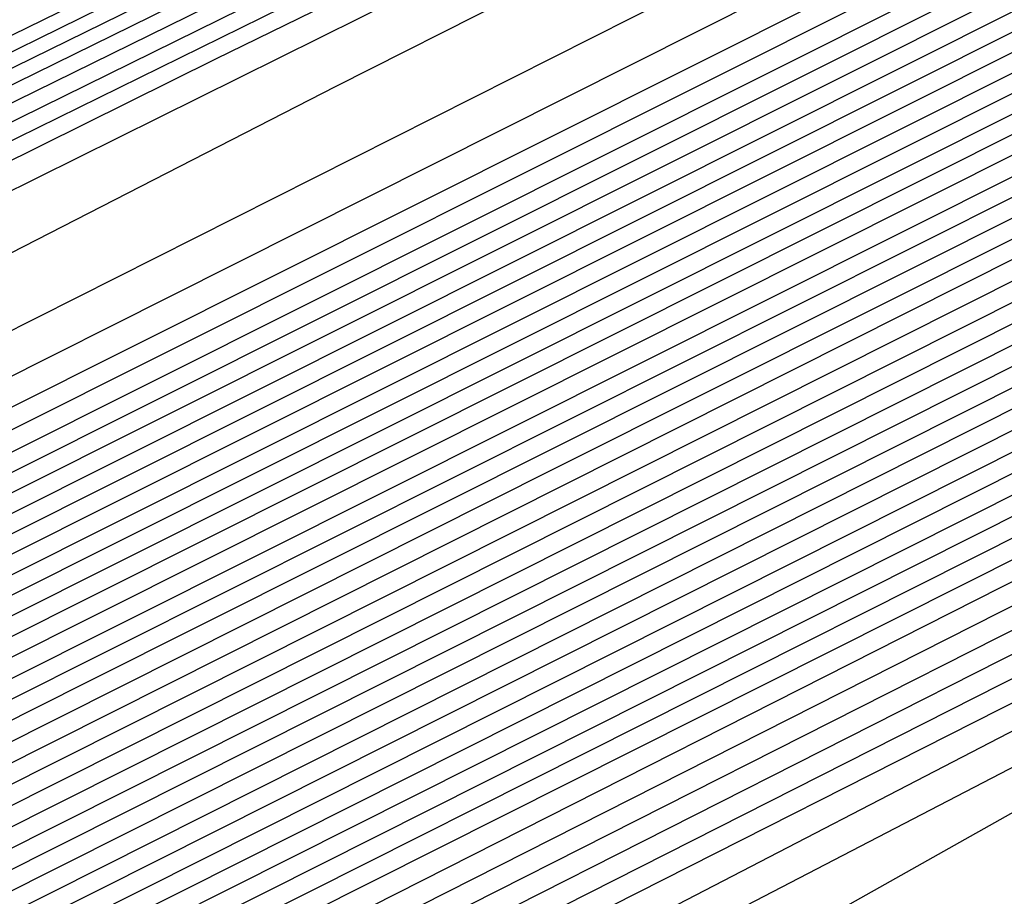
# Model space of a CAD drawing. Extents: x 3249832 to 3255657, y 13789405 to 13793316.
# Tile 265 of 656: x 3254696.55 to 3254697.565, y 13790577.279 to 13790578.183. Entities that reach past the tile are written whole.
import ezdxf

# ---------------------------------------------------------------- set-up
doc = ezdxf.new("R2010")
doc.units = 0
doc.header["$LTSCALE"] = 100
doc.header["$MEASUREMENT"] = 0
for name, color, linetype in [('GRATIO_CON', 10, 'CONTINUOUS'), ('GRATIO_ICON', 7, 'CONTINUOUS'), ('TARGETS_EAST', 7, 'CONTINUOUS')]:
    doc.layers.add(name, color=color, linetype=linetype)

# ---------------------------------------------------------------- blocks, each defined once
blk = doc.blocks.new('Gratio_032316_contours')
at = {"layer": 'GRATIO_CON', "color": 5, "linetype": 'Continuous', "flags": 128}
for points in [[(3254650.9146, 13790555.5543), (3254658.9599, 13790559.6325), (3254673.1739, 13790566.6765), (3254689.8966, 13790574.9051), (3254704.1107, 13790581.8824), (3254712.0533, 13790585.783), (3254714.9794, 13790587.2235), (3254715.3982, 13790587.4313), (3254715.8776, 13790587.6614), (3254719.2191, 13790589.2805), (3254728.2829, 13790593.683), (3254744.4993, 13790601.563), (3254763.5796, 13790610.8126), (3254779.8051, 13790618.6235)], [(3254649.0895, 13790554.2614), (3254654.3182, 13790556.9458), (3254657.5919, 13790558.6919), (3254661.1283, 13790560.5677), (3254667.9599, 13790564.0302), (3254679.9106, 13790569.9526), (3254693.9704, 13790576.8709), (3254705.921, 13790582.737), (3254712.5988, 13790586.0165), (3254715.0585, 13790587.2285), (3254715.4093, 13790587.4057), (3254715.4091, 13790587.4086), (3254715.4097, 13790587.4091), (3254715.4114, 13790587.4072), (3254715.8544, 13790587.617), (3254718.939, 13790589.1106), (3254727.3053, 13790593.1741), (3254742.2739, 13790600.4477), (3254759.8859, 13790608.9855), (3254774.8628, 13790616.1954)], [(3254652.9316, 13790556.1611), (3254659.0279, 13790559.2737), (3254662.7531, 13790561.2358), (3254666.2352, 13790563.0744), (3254672.4599, 13790566.2291), (3254683.2789, 13790571.5906), (3254696.0073, 13790577.8537), (3254706.8262, 13790583.1644), (3254712.8717, 13790586.1333), (3254715.0984, 13790587.2306), (3254715.416, 13790587.3911), (3254715.416, 13790587.3939), (3254715.4167, 13790587.3946), (3254715.4184, 13790587.393), (3254715.843, 13790587.5942), (3254718.799, 13790589.0255), (3254726.8166, 13790592.9197), (3254741.1612, 13790599.8901), (3254758.039, 13790608.072), (3254772.3917, 13790614.9813)], [(3254648.5889, 13790553.912), (3254656.7738, 13790558.0608), (3254663.7375, 13790561.6017), (3254667.9142, 13790563.7796), (3254671.342, 13790565.581), (3254676.9599, 13790568.4279), (3254686.6472, 13790573.2286), (3254698.0442, 13790578.8366), (3254707.7315, 13790583.5918), (3254713.1445, 13790586.2502), (3254715.1383, 13790587.2327), (3254715.4228, 13790587.3765), (3254715.4229, 13790587.3793), (3254715.4236, 13790587.3802), (3254715.4253, 13790587.3788), (3254715.8315, 13790587.5713), (3254718.659, 13790588.9404), (3254726.3278, 13790592.6653), (3254740.0485, 13790599.3324), (3254756.1922, 13790607.1585), (3254769.9205, 13790613.7673), (3254777.6832, 13790617.4194)], [(3254651.4104, 13790555.3035), (3254660.616, 13790559.9605), (3254668.4472, 13790563.9297), (3254673.0754, 13790566.3235), (3254676.4489, 13790568.0877), (3254681.4599, 13790570.6267), (3254690.0155, 13790574.8666), (3254700.0811, 13790579.8195), (3254708.6367, 13790584.0191), (3254713.4173, 13790586.367), (3254715.1783, 13790587.2348), (3254715.4296, 13790587.362), (3254715.4297, 13790587.3647), (3254715.4306, 13790587.3657), (3254715.4323, 13790587.3646), (3254715.8201, 13790587.5485), (3254718.5189, 13790588.8554), (3254725.8391, 13790592.4108), (3254738.9357, 13790598.7748), (3254754.3453, 13790606.2449), (3254767.4494, 13790612.5532), (3254774.8722, 13790616.0455)], [(3254647.5106, 13790553.2224), (3254657.0534, 13790558.0863), (3254668.3003, 13790563.7598), (3254677.8665, 13790568.5857), (3254683.3978, 13790571.4112), (3254686.6626, 13790573.101), (3254690.46, 13790575.0244), (3254696.7522, 13790578.1426), (3254704.1549, 13790581.7852), (3254710.4471, 13790584.8739), (3254713.963, 13790586.6006), (3254715.2582, 13790587.2389), (3254715.4431, 13790587.3328), (3254715.4435, 13790587.3354), (3254715.4445, 13790587.3367), (3254715.4462, 13790587.3361), (3254715.7971, 13790587.5028), (3254718.2389, 13790588.6852), (3254724.8615, 13790591.9019), (3254736.7103, 13790597.6595), (3254750.6516, 13790604.4179), (3254762.5071, 13790610.1251), (3254769.2501, 13790613.2977), (3254772.4608, 13790614.7267)], [(3254691.7695, 13790575.6077), (3254694.96, 13790577.2233), (3254700.1205, 13790579.7806), (3254706.1918, 13790582.7681), (3254711.3523, 13790585.3012), (3254714.2359, 13790586.7174), (3254715.2981, 13790587.241), (3254715.4499, 13790587.3183), (3254715.4504, 13790587.3208), (3254715.4515, 13790587.3223), (3254715.4532, 13790587.3219), (3254715.7857, 13790587.4799), (3254718.0989, 13790588.6002), (3254724.3728, 13790591.6475), (3254735.5976, 13790597.1019), (3254748.8048, 13790603.5044), (3254760.036, 13790608.911), (3254766.439, 13790611.9238), (3254769.587, 13790613.3281), (3254772.1591, 13790614.4553)], [(3254687.2858, 13790573.2417), (3254693.7202, 13790576.4989), (3254696.8763, 13790578.1144), (3254699.46, 13790579.4221), (3254703.4888, 13790581.4187), (3254708.2287, 13790583.751), (3254712.2575, 13790585.7286), (3254714.5087, 13790586.8342), (3254715.338, 13790587.2431), (3254715.4567, 13790587.3037), (3254715.4573, 13790587.3062), (3254715.4584, 13790587.3078), (3254715.4602, 13790587.3077), (3254715.7742, 13790587.4571), (3254717.9589, 13790588.5151), (3254723.884, 13790591.393), (3254734.4849, 13790596.5443), (3254746.9579, 13790602.5908), (3254757.5648, 13790607.6969), (3254763.628, 13790610.5499), (3254766.7132, 13790611.9296), (3254769.4468, 13790613.139), (3254773.8018, 13790615.1582)], [(3254691.9954, 13790575.5697), (3254698.8813, 13790579.0427), (3254701.9832, 13790580.621), (3254703.96, 13790581.621), (3254706.8571, 13790583.0567), (3254710.2655, 13790584.7338), (3254713.1627, 13790586.1559), (3254714.7816, 13790586.951), (3254715.378, 13790587.2452), (3254715.4634, 13790587.2891), (3254715.4641, 13790587.2915), (3254715.4654, 13790587.2933), (3254715.4671, 13790587.2935), (3254715.7628, 13790587.4342), (3254717.8189, 13790588.43), (3254723.3953, 13790591.1386), (3254733.3722, 13790595.9866), (3254745.1111, 13790601.6773), (3254755.0937, 13790606.4829), (3254760.817, 13790609.176), (3254763.8393, 13790610.531), (3254766.7345, 13790611.8227), (3254771.4153, 13790614)], [(3254687.5111, 13790573.2582), (3254701.4147, 13790580.2257), (3254709.2037, 13790584.1304), (3254712.1969, 13790585.6344), (3254712.96, 13790586.0188), (3254713.5937, 13790586.3332), (3254714.3394, 13790586.7008), (3254714.9737, 13790587.0132), (3254715.3288, 13790587.1891), (3254715.4606, 13790587.2552), (3254715.4811, 13790587.2651), (3254715.7399, 13790587.3885), (3254717.5388, 13790588.2599), (3254722.4177, 13790590.6297), (3254731.1468, 13790594.8713), (3254741.4174, 13790599.8502), (3254750.1514, 13790604.0547), (3254755.1949, 13790606.4282), (3254758.0917, 13790607.7338), (3254761.31, 13790609.19), (3254766.6422, 13790611.6836), (3254773.1773, 13790614.7751)], [(3254650.9017, 13790554.6653), (3254658.8371, 13790558.7771), (3254673.0892, 13790565.9887), (3254689.8746, 13790574.4203), (3254704.1484, 13790581.5711), (3254712.1263, 13790585.5666), (3254715.0665, 13790587.04), (3254715.4881, 13790587.251), (3254715.7284, 13790587.3657), (3254717.3988, 13790588.1749), (3254721.929, 13790590.3752), (3254730.0341, 13790594.3137), (3254739.5705, 13790598.9367), (3254747.6802, 13790602.8407), (3254752.3838, 13790605.0543), (3254755.2179, 13790606.3353), (3254758.5977, 13790607.8737), (3254764.2556, 13790610.5253), (3254771.1907, 13790613.8082)], [(3254652.1037, 13790555.2502), (3254659.8925, 13790559.2859), (3254673.8812, 13790566.3638), (3254690.3563, 13790574.639), (3254704.3657, 13790581.6567), (3254712.195, 13790585.5772), (3254715.0794, 13790587.0229), (3254715.4916, 13790587.2315), (3254715.4923, 13790587.2341), (3254715.4936, 13790587.2363), (3254715.4952, 13790587.2371), (3254715.717, 13790587.343), (3254717.2588, 13790588.0898), (3254721.4402, 13790590.1208), (3254728.9214, 13790593.7561), (3254737.7237, 13790598.0232), (3254745.2091, 13790601.6266), (3254749.5728, 13790603.6804), (3254752.344, 13790604.9367), (3254755.8855, 13790606.5574), (3254761.8691, 13790609.3671), (3254769.2041, 13790612.8413), (3254776.1088, 13790616.118)], [(3254650.5295, 13790554.2765), (3254653.3056, 13790555.8352), (3254660.9478, 13790559.7949), (3254674.6731, 13790566.7396), (3254690.838, 13790574.8591), (3254704.5835, 13790581.7451), (3254712.2651, 13790585.5926), (3254715.0949, 13790587.012), (3254715.4992, 13790587.2173), (3254715.4997, 13790587.2202), (3254715.5008, 13790587.2224), (3254715.5022, 13790587.2231), (3254715.7056, 13790587.3202), (3254717.1188, 13790588.0047), (3254720.9515, 13790589.8664), (3254727.8087, 13790593.1984), (3254735.8769, 13790597.1097), (3254742.7379, 13790600.4126), (3254746.7617, 13790602.3065), (3254749.4702, 13790603.5381), (3254753.1732, 13790605.2411), (3254759.4825, 13790608.2089), (3254767.2174, 13790611.8744), (3254774.4989, 13790615.3301)], [(3254653.0399, 13790555.5064), (3254655.7096, 13790557.0052), (3254663.0585, 13790560.8129), (3254676.257, 13790567.4911), (3254691.8012, 13790575.2992), (3254705.0188, 13790581.9215), (3254712.405, 13790585.6223), (3254715.1255, 13790586.9884), (3254715.5137, 13790587.187), (3254715.5139, 13790587.1907), (3254715.5149, 13790587.1935), (3254715.5162, 13790587.1948), (3254715.6827, 13790587.2745), (3254716.8387, 13790587.8346), (3254719.9739, 13790589.3575), (3254725.5832, 13790592.0832), (3254732.1832, 13790595.2826), (3254737.7956, 13790597.9844), (3254741.1396, 13790599.5586), (3254743.7225, 13790600.741), (3254747.7487, 13790602.6085), (3254754.7095, 13790605.8925), (3254763.2441, 13790609.9406), (3254771.2789, 13790613.7544)], [(3254692.2829, 13790575.5193), (3254705.2366, 13790582.0098), (3254712.4751, 13790585.6374), (3254715.1409, 13790586.9771), (3254715.5211, 13790587.1724), (3254715.5211, 13790587.1764), (3254715.522, 13790587.1793), (3254715.5233, 13790587.1807), (3254715.6712, 13790587.2517), (3254716.6987, 13790587.7496), (3254719.4852, 13790589.103), (3254724.4705, 13790591.5255), (3254730.3363, 13790594.3691), (3254735.3245, 13790596.7704), (3254738.3286, 13790598.1847), (3254740.8487, 13790599.3424), (3254745.0364, 13790601.2922), (3254752.3229, 13790604.7343), (3254761.2575, 13790608.9736), (3254769.6689, 13790612.9665), (3254775.8378, 13790615.8811)], [(3254677.8408, 13790568.2426), (3254692.7645, 13790575.7394), (3254705.4543, 13790582.0981), (3254712.5451, 13790585.6526), (3254715.1564, 13790586.9658), (3254715.5285, 13790587.1578), (3254715.5284, 13790587.1621), (3254715.5291, 13790587.1652), (3254715.5303, 13790587.1667), (3254715.6598, 13790587.2289), (3254716.5587, 13790587.6645), (3254718.9964, 13790588.8486), (3254723.3578, 13790590.9679), (3254728.4895, 13790593.4556), (3254732.8533, 13790595.5563), (3254735.5176, 13790596.8108), (3254737.9749, 13790597.9438), (3254742.3242, 13790599.9759), (3254749.9364, 13790603.5761), (3254759.2708, 13790608.0067), (3254768.0589, 13790612.1786), (3254774.5039, 13790615.224)], [(3254678.6327, 13790568.6184), (3254693.2462, 13790575.9595), (3254705.672, 13790582.1864), (3254712.6152, 13790585.6677), (3254715.1718, 13790586.9544), (3254715.5359, 13790587.1432), (3254715.5356, 13790587.1479), (3254715.5363, 13790587.151), (3254715.5373, 13790587.1526), (3254715.6484, 13790587.2061), (3254716.4187, 13790587.5794), (3254718.5077, 13790588.5941), (3254722.2451, 13790590.4102), (3254726.6426, 13790592.542), (3254730.3822, 13790594.3422), (3254732.7065, 13790595.4369), (3254735.101, 13790596.5452), (3254739.6119, 13790598.6596), (3254747.5498, 13790602.4179), (3254757.2842, 13790607.0398), (3254766.4489, 13790611.3907), (3254773.17, 13790614.5669)], [(3254680.2165, 13790569.3699), (3254694.2095, 13790576.3997), (3254706.1075, 13790582.363), (3254712.7553, 13790585.698), (3254715.2027, 13790586.9318), (3254715.5507, 13790587.114), (3254715.5501, 13790587.1193), (3254715.5505, 13790587.1228), (3254715.5514, 13790587.1245), (3254715.6255, 13790587.1605), (3254716.1386, 13790587.4093), (3254717.5302, 13790588.0852), (3254720.0197, 13790589.295), (3254722.9489, 13790590.715), (3254725.4399, 13790591.9141), (3254727.0844, 13790592.6891), (3254729.3534, 13790593.7481), (3254734.1874, 13790596.027), (3254742.7767, 13790600.1014), (3254753.3109, 13790605.106), (3254763.2289, 13790609.8149), (3254770.5022, 13790613.2526), (3254775.2309, 13790615.445)], [(3254681.0084, 13790569.7457), (3254694.6911, 13790576.6198), (3254706.3252, 13790582.4514), (3254712.8253, 13790585.7131), (3254715.2181, 13790586.9205), (3254715.5581, 13790587.0994), (3254715.5573, 13790587.105), (3254715.5577, 13790587.1086), (3254715.5585, 13790587.1105), (3254715.614, 13790587.1377), (3254715.9986, 13790587.3243), (3254717.0414, 13790587.8308), (3254718.907, 13790588.7373), (3254721.1021, 13790589.8014), (3254722.9687, 13790590.7), (3254724.2734, 13790591.3152), (3254726.4795, 13790592.3495), (3254731.4751, 13790594.7106), (3254740.3902, 13790598.9432), (3254751.3242, 13790604.1391), (3254761.6189, 13790609.027), (3254769.1683, 13790612.5955), (3254774.0756, 13790614.8726)], [(3254681.8003, 13790570.1215), (3254695.1728, 13790576.8399), (3254706.5429, 13790582.5397), (3254712.8954, 13790585.7283), (3254715.2336, 13790586.9092), (3254715.5655, 13790587.0848), (3254715.5646, 13790587.0908), (3254715.5648, 13790587.0945), (3254715.5655, 13790587.0964), (3254715.6026, 13790587.1149), (3254715.8586, 13790587.2392), (3254716.5526, 13790587.5763), (3254717.7943, 13790588.1797), (3254719.2552, 13790588.8879), (3254720.4976, 13790589.486), (3254721.4623, 13790589.9413), (3254723.6057, 13790590.9509), (3254728.7628, 13790593.3943), (3254738.0036, 13790597.785), (3254749.3376, 13790603.1722), (3254760.0089, 13790608.2391), (3254767.8344, 13790611.9384), (3254772.9202, 13790614.3002)], [(3254682.5923, 13790570.4972), (3254695.6546, 13790577.0593), (3254706.7614, 13790582.6258), (3254712.967, 13790585.7384), (3254715.2513, 13790586.8898), (3254715.5753, 13790587.0598), (3254715.5732, 13790587.0655), (3254715.5718, 13790587.0702), (3254715.5712, 13790587.0742), (3254715.5713, 13790587.0777), (3254715.5719, 13790587.0805), (3254715.5725, 13790587.0824), (3254715.5912, 13790587.0921), (3254715.7186, 13790587.1542), (3254716.0639, 13790587.3219), (3254716.6816, 13790587.6221), (3254717.4084, 13790587.9744), (3254718.0264, 13790588.2719), (3254718.6513, 13790588.5674), (3254720.7319, 13790589.5523), (3254726.0506, 13790592.078), (3254735.6171, 13790596.6268), (3254747.3509, 13790602.2053)], [(3254684.1761, 13790571.2487), (3254696.618, 13790577.4994), (3254707.1969, 13790582.802), (3254713.1074, 13790585.7679), (3254715.2826, 13790586.8659), (3254715.5906, 13790587.0293), (3254715.5881, 13790587.0358), (3254715.5865, 13790587.0411), (3254715.5857, 13790587.0455), (3254715.5857, 13790587.0491), (3254715.5862, 13790587.0517), (3254715.5868, 13790587.0533), (3254715.8668, 13790587.1867), (3254717.823, 13790588.1171), (3254723.1317, 13790590.6428), (3254732.719, 13790595.2041), (3254744.5101, 13790600.8106), (3254755.6802, 13790606.114), (3254763.9812, 13790610.0377), (3254769.4727, 13790612.5918), (3254772.7913, 13790614.058)], [(3254684.968, 13790571.6245), (3254697.0997, 13790577.7194), (3254707.4147, 13790582.8902), (3254713.1775, 13790585.7827), (3254715.2982, 13790586.854), (3254715.5983, 13790587.014), (3254715.5956, 13790587.0209), (3254715.5938, 13790587.0266), (3254715.5929, 13790587.0311), (3254715.5928, 13790587.0347), (3254715.5933, 13790587.0371), (3254715.5941, 13790587.0382), (3254715.8655, 13790587.1668), (3254717.7598, 13790588.067), (3254722.9002, 13790590.5119), (3254732.1888, 13790594.9308), (3254743.6448, 13790600.3775), (3254754.5666, 13790605.5623), (3254762.7944, 13790609.4506), (3254768.3357, 13790612.0281), (3254771.74, 13790613.536)], [(3254685.7599, 13790572.0002), (3254697.5813, 13790577.9395), (3254707.6325, 13790582.9783), (3254713.2477, 13790585.7974), (3254715.3139, 13790586.8421), (3254715.6059, 13790586.9987), (3254715.6031, 13790587.0061), (3254715.6012, 13790587.0121), (3254715.6002, 13790587.0168), (3254715.6, 13790587.0202), (3254715.6005, 13790587.0224), (3254715.6014, 13790587.0231), (3254715.8641, 13790587.1469), (3254717.6967, 13790588.0169), (3254722.6687, 13790590.3811), (3254731.6586, 13790594.6574), (3254742.7795, 13790599.9444), (3254753.4529, 13790605.0106), (3254761.6075, 13790608.8634), (3254767.1987, 13790611.4645), (3254770.6888, 13790613.014), (3254772.5688, 13790613.737)], [(3254686.5518, 13790572.376), (3254698.063, 13790578.1595), (3254707.8503, 13790583.0665), (3254713.3179, 13790585.8122), (3254715.3295, 13790586.8301), (3254715.6136, 13790586.9834), (3254715.6106, 13790586.9912), (3254715.6085, 13790586.9975), (3254715.6074, 13790587.0024), (3254715.6072, 13790587.0058), (3254715.6076, 13790587.0078), (3254715.6086, 13790587.008), (3254715.8627, 13790587.127), (3254717.6335, 13790587.9669), (3254722.4373, 13790590.2503), (3254731.1285, 13790594.3841), (3254741.9141, 13790599.5112), (3254752.3392, 13790604.4589), (3254760.4207, 13790608.2763), (3254766.0618, 13790610.9008), (3254769.6376, 13790612.4919), (3254771.5699, 13790613.2422)], [(3254688.1357, 13790573.1275), (3254699.0263, 13790578.5996), (3254708.2858, 13790583.2427), (3254713.4583, 13790585.8417), (3254715.3608, 13790586.8063), (3254715.6289, 13790586.9528), (3254715.6255, 13790586.9616), (3254715.6232, 13790586.9685), (3254715.6219, 13790586.9736), (3254715.6215, 13790586.977), (3254715.6219, 13790586.9785), (3254715.6231, 13790586.9779), (3254715.86, 13790587.0872), (3254717.5072, 13790587.8667), (3254721.9744, 13790589.9887), (3254730.0682, 13790593.8374), (3254740.1834, 13790598.645), (3254750.1119, 13790603.3555)], [(3254688.9276, 13790573.5033), (3254699.508, 13790578.8196), (3254708.5036, 13790583.3309), (3254713.5284, 13790585.8564), (3254715.3764, 13790586.7943), (3254715.6366, 13790586.9375), (3254715.633, 13790586.9467), (3254715.6306, 13790586.954), (3254715.6292, 13790586.9593), (3254715.6287, 13790586.9626), (3254715.6291, 13790586.9638), (3254715.6304, 13790586.9628), (3254715.8586, 13790587.0673), (3254717.444, 13790587.8166), (3254721.7429, 13790589.8578), (3254729.538, 13790593.5641), (3254739.3181, 13790598.2119), (3254748.9983, 13790602.8038)], [(3254689.7195, 13790573.8791), (3254699.9897, 13790579.0397), (3254708.7214, 13790583.419), (3254713.5986, 13790585.8712), (3254715.392, 13790586.7824), (3254715.6442, 13790586.9223), (3254715.6405, 13790586.9319), (3254715.638, 13790586.9394), (3254715.6364, 13790586.9449), (3254715.6358, 13790586.9482), (3254715.6363, 13790586.9492), (3254715.6377, 13790586.9477), (3254715.8573, 13790587.0474), (3254717.3809, 13790587.7665), (3254721.5114, 13790589.727), (3254729.0078, 13790593.2907), (3254738.4527, 13790597.7787), (3254747.8846, 13790602.2521)], [(3254690.5114, 13790574.2548), (3254700.4713, 13790579.2597), (3254708.9392, 13790583.5072), (3254713.6688, 13790585.8859), (3254715.4077, 13790586.7705), (3254715.6519, 13790586.907), (3254715.648, 13790586.917), (3254715.6453, 13790586.9249), (3254715.6437, 13790586.9305), (3254715.643, 13790586.9338), (3254715.6434, 13790586.9345), (3254715.6449, 13790586.9327), (3254715.8559, 13790587.0275), (3254717.3177, 13790587.7164), (3254721.28, 13790589.5962), (3254728.4777, 13790593.0174), (3254737.5874, 13790597.3456), (3254746.7709, 13790601.7004)], [(3254692.0952, 13790575.0064), (3254701.4347, 13790579.6998), (3254709.3748, 13790583.6834), (3254713.8091, 13790585.9154), (3254715.439, 13790586.7467), (3254715.6673, 13790586.8766), (3254715.6632, 13790586.8877), (3254715.661, 13790586.8953), (3254715.6608, 13790586.8982), (3254715.8536, 13790586.9865), (3254717.1914, 13790587.6161), (3254720.817, 13790589.3346), (3254727.4174, 13790592.4707), (3254735.8567, 13790596.4794), (3254744.5436, 13790600.597), (3254752.1128, 13790604.1664)], [(3254685.2199, 13790571.5024), (3254692.8871, 13790575.3821), (3254701.9163, 13790579.9198), (3254709.5925, 13790583.7716), (3254713.8793, 13790585.9301), (3254715.4546, 13790586.7347), (3254715.6749, 13790586.8612), (3254715.6706, 13790586.8725), (3254715.6682, 13790586.8802), (3254715.6682, 13790586.8829), (3254715.8522, 13790586.9665), (3254717.1283, 13790587.566), (3254720.5856, 13790589.2037), (3254726.8872, 13790592.1973), (3254734.9913, 13790596.0463), (3254743.4299, 13790600.0453), (3254750.9259, 13790603.5792)], [(3254686.2753, 13790572.0114), (3254693.679, 13790575.7579), (3254702.398, 13790580.1398), (3254709.8103, 13790583.8597), (3254713.9495, 13790585.9449), (3254715.4703, 13790586.7228), (3254715.6826, 13790586.8457), (3254715.6781, 13790586.8572), (3254715.6757, 13790586.8649), (3254715.6756, 13790586.8673), (3254715.851, 13790586.9463), (3254717.0652, 13790587.5158), (3254720.3542, 13790589.0728), (3254726.3571, 13790591.924), (3254734.126, 13790595.6131), (3254742.3163, 13790599.4936), (3254749.7391, 13790602.9921)], [(3254687.3306, 13790572.5204), (3254694.471, 13790576.1337), (3254702.8797, 13790580.3599), (3254710.0281, 13790583.9478), (3254714.0197, 13790585.9596), (3254715.486, 13790586.7106), (3254715.6904, 13790586.8298), (3254715.6861, 13790586.841), (3254715.6838, 13790586.8481), (3254715.6839, 13790586.8501), (3254715.8505, 13790586.9246), (3254717.0026, 13790587.4646), (3254720.1229, 13790588.9415), (3254725.827, 13790591.6505), (3254733.2607, 13790595.18), (3254741.2026, 13790598.9419), (3254748.5522, 13790602.4049)], [(3254689.4412, 13790573.5385), (3254696.0548, 13790576.8852), (3254703.843, 13790580.8), (3254710.4637, 13790584.1241), (3254714.1601, 13790585.9891), (3254715.5173, 13790586.6864), (3254715.7061, 13790586.798), (3254715.7019, 13790586.8086), (3254715.7, 13790586.8146), (3254715.7004, 13790586.8156), (3254715.8494, 13790586.8813), (3254716.8773, 13790587.3622), (3254719.6605, 13790588.6789), (3254724.7668, 13790591.1035), (3254731.53, 13790594.3137), (3254738.9753, 13790597.8385), (3254746.1785, 13790601.2307)], [(3254690.4965, 13790574.0475), (3254696.8467, 13790577.2609), (3254704.3247, 13790581.02), (3254710.6814, 13790584.2123), (3254714.2303, 13790586.0038), (3254715.533, 13790586.6743), (3254715.714, 13790586.7821), (3254715.7099, 13790586.7923), (3254715.7081, 13790586.7978), (3254715.7087, 13790586.7983), (3254715.8489, 13790586.8596), (3254716.8147, 13790587.311), (3254719.4293, 13790588.5476), (3254724.2367, 13790590.83), (3254730.6646, 13790593.8806), (3254737.8616, 13790597.2868), (3254744.9917, 13790600.6435)], [(3254691.5518, 13790574.5565), (3254697.6386, 13790577.6367), (3254704.8063, 13790581.24), (3254710.8992, 13790584.3004), (3254714.3004, 13790586.0185), (3254715.5487, 13790586.6622), (3254715.7218, 13790586.7662), (3254715.7178, 13790586.7761), (3254715.7162, 13790586.781), (3254715.7169, 13790586.7811), (3254715.8483, 13790586.838), (3254716.752, 13790587.2598), (3254719.198, 13790588.4163), (3254723.7066, 13790590.5565), (3254729.7993, 13790593.4474), (3254736.7479, 13790596.7351), (3254743.8048, 13790600.0564), (3254750.1441, 13790603.0095)], [(3254692.6071, 13790575.0655), (3254698.4305, 13790578.0125), (3254705.288, 13790581.4601), (3254711.117, 13790584.3885), (3254714.3706, 13790586.0332), (3254715.5644, 13790586.6501), (3254715.7297, 13790586.7503), (3254715.7257, 13790586.7599), (3254715.7243, 13790586.7643), (3254715.7252, 13790586.7639), (3254715.8478, 13790586.8163), (3254716.6894, 13790587.2086), (3254718.9668, 13790588.2849), (3254723.1765, 13790590.283), (3254728.934, 13790593.0143), (3254735.6343, 13790596.1835), (3254742.618, 13790599.4693), (3254749.0072, 13790602.4459)], [(3254691.7685, 13790574.5555), (3254694.7177, 13790576.0836), (3254700.0143, 13790578.764), (3254706.2512, 13790581.9005), (3254711.5522, 13790584.5659), (3254714.5103, 13790586.065), (3254715.5954, 13790586.6284), (3254715.7466, 13790586.7184), (3254715.8482, 13790586.7698), (3254716.5643, 13790587.1058), (3254718.5044, 13790588.0223), (3254722.1163, 13790589.7361), (3254727.2033, 13790592.148), (3254733.407, 13790595.0801), (3254740.2443, 13790598.295), (3254746.7332, 13790601.3185)], [(3254691.9524, 13790574.5689), (3254692.9705, 13790575.1405), (3254695.773, 13790576.5926), (3254700.8063, 13790579.1398), (3254706.7329, 13790582.1204), (3254711.7701, 13790584.6536), (3254714.5808, 13790586.0787), (3254715.6116, 13790586.6148), (3254715.755, 13790586.7009), (3254715.8477, 13790586.748), (3254716.5017, 13790587.0546), (3254718.2731, 13790587.891), (3254721.5863, 13790589.4626), (3254726.338, 13790591.7148), (3254732.2933, 13790594.5284), (3254739.0575, 13790597.7078), (3254745.5962, 13790600.7549)], [(3254692.5832, 13790574.7153), (3254693.0422, 13790574.9924), (3254693.0886, 13790575.0656), (3254693.2076, 13790575.1838), (3254694.1724, 13790575.7255), (3254696.8283, 13790577.1016), (3254701.5982, 13790579.5155), (3254707.2147, 13790582.3403), (3254711.9881, 13790584.7413), (3254714.6513, 13790586.0925), (3254715.6277, 13790586.6012), (3254715.7634, 13790586.6833), (3254715.8472, 13790586.7262), (3254716.4391, 13790587.0034), (3254718.0419, 13790587.7597), (3254721.0562, 13790589.1891), (3254725.4726, 13790591.2817), (3254731.1796, 13790593.9767), (3254737.8706, 13790597.1207), (3254744.4593, 13790600.1912), (3254749.6643, 13790602.5732)], [(3254692.5223, 13790574.6256), (3254693.8324, 13790575.3348), (3254694.3015, 13790575.6152), (3254694.3504, 13790575.6871), (3254694.4629, 13790575.7987), (3254695.3744, 13790576.3105), (3254697.8837, 13790577.6106), (3254702.3901, 13790579.8913), (3254707.6964, 13790582.5602), (3254712.2061, 13790584.8288), (3254714.7221, 13790586.1058), (3254715.6444, 13790586.587), (3254715.7723, 13790586.665), (3254715.8471, 13790586.7039), (3254716.3767, 13790586.9518), (3254717.8108, 13790587.6282), (3254720.5261, 13790588.9155), (3254724.6073, 13790590.8486), (3254730.066, 13790593.425), (3254736.6838, 13790596.5336), (3254743.3223, 13790599.6276), (3254748.6131, 13790602.0511)], [(3254692.5199, 13790574.5458), (3254694.97, 13790575.8408), (3254696.3308, 13790576.574), (3254696.8201, 13790576.8609), (3254696.8741, 13790576.93), (3254696.9733, 13790577.0286), (3254697.7783, 13790577.4805), (3254699.9943, 13790578.6287), (3254703.9739, 13790580.6428), (3254708.66, 13790582.9997), (3254712.6425, 13790585.0035), (3254714.8643, 13790586.1316), (3254715.6786, 13790586.5571), (3254715.7913, 13790586.6268), (3254715.848, 13790586.6577), (3254716.2527, 13790586.8476), (3254717.3489, 13790587.3648), (3254719.4661, 13790588.3683), (3254722.8766, 13790589.9822), (3254727.8386, 13790592.3216), (3254734.3101, 13790595.3593), (3254741.0483, 13790598.5002), (3254746.5107, 13790601.007)]]:
    blk.add_lwpolyline(points, dxfattribs=at)
at = {"layer": 'GRATIO_ICON', "color": 7, "linetype": 'Continuous', "flags": 128}
for points in [[(3254652.4307, 13790556.1481), (3254656.0215, 13790558.061), (3254663.4599, 13790561.8314), (3254676.5423, 13790568.3146), (3254691.9335, 13790575.888), (3254705.0159, 13790582.3099), (3254712.3263, 13790585.9001), (3254715.0195, 13790587.2261), (3254715.4051, 13790587.4175), (3254715.8661, 13790587.6387), (3254719.079, 13790589.1955), (3254727.7941, 13790593.4286), (3254743.3866, 13790601.0054), (3254761.7327, 13790609.8991), (3254777.334, 13790617.4094)], [(3254645.557, 13790552.2637), (3254654.2319, 13790556.6949), (3254664.4581, 13790561.8601), (3254673.1568, 13790566.2577), (3254678.2366, 13790568.8673), (3254681.5558, 13790570.5944), (3254685.96, 13790572.8256), (3254693.3838, 13790576.5046), (3254702.118, 13790580.8023), (3254709.5419, 13790584.4465), (3254713.6902, 13790586.4838), (3254715.2182, 13790587.2369), (3254715.4363, 13790587.3474), (3254715.4366, 13790587.35), (3254715.4375, 13790587.3512), (3254715.4393, 13790587.3504), (3254715.8086, 13790587.5256), (3254718.3789, 13790588.7703), (3254725.3503, 13790592.1564), (3254737.823, 13790598.2172), (3254752.4985, 13790605.3314), (3254764.9782, 13790611.3391), (3254772.0611, 13790614.6716)], [(3254683.6689, 13790571.3585), (3254696.7051, 13790577.8977), (3254704.0425, 13790581.5866), (3254707.09, 13790583.1278), (3254708.46, 13790583.82), (3254710.2254, 13790584.695), (3254712.3024, 13790585.7173), (3254714.0678, 13790586.5839), (3254715.0544, 13790587.0684), (3254715.4179, 13790587.2476), (3254715.4702, 13790587.2747), (3254715.471, 13790587.2769), (3254715.4723, 13790587.2788), (3254715.4741, 13790587.2793), (3254715.7513, 13790587.4114), (3254717.6788, 13790588.345), (3254722.9065, 13790590.8841), (3254732.2595, 13790595.429), (3254743.2642, 13790600.7638), (3254752.6225, 13790605.2688)], [(3254651.7847, 13790554.8915), (3254654.5076, 13790556.4202), (3254662.0031, 13790560.3039), (3254675.4651, 13790567.1153), (3254691.3196, 13790575.0792), (3254704.8011, 13790581.8331), (3254712.335, 13790585.6071), (3254715.1101, 13790586.9997), (3254715.5062, 13790587.2016), (3254715.5066, 13790587.205), (3254715.5077, 13790587.2076), (3254715.5092, 13790587.2088), (3254715.6941, 13790587.2973), (3254716.9787, 13790587.9197), (3254720.4627, 13790589.6119), (3254726.696, 13790592.6408), (3254734.03, 13790596.1961), (3254740.2668, 13790599.1985), (3254743.9507, 13790600.9325), (3254746.5964, 13790602.1395), (3254750.4609, 13790603.9248), (3254757.096, 13790607.0507), (3254765.2308, 13790610.9075), (3254772.8889, 13790614.5422)], [(3254679.4246, 13790568.9942), (3254693.7278, 13790576.1796), (3254705.8897, 13790582.2747), (3254712.6852, 13790585.6828), (3254715.1872, 13790586.9431), (3254715.5433, 13790587.1286), (3254715.5429, 13790587.1336), (3254715.5434, 13790587.1369), (3254715.5444, 13790587.1386), (3254715.6369, 13790587.1833), (3254716.2787, 13790587.4944), (3254718.0189, 13790588.3397), (3254721.1324, 13790589.8526), (3254724.7958, 13790591.6285), (3254727.911, 13790593.1282), (3254729.8955, 13790594.063), (3254732.2272, 13790595.1466), (3254736.8996, 13790597.3433), (3254745.1633, 13790601.2597), (3254755.2975, 13790606.0729), (3254764.8389, 13790610.6028), (3254771.8361, 13790613.9098)], [(3254683.3842, 13790570.8729), (3254696.1363, 13790577.2794), (3254706.9791, 13790582.7139), (3254713.0372, 13790585.7532), (3254715.2669, 13790586.8778), (3254715.5829, 13790587.0446), (3254715.5806, 13790587.0506), (3254715.5791, 13790587.0557), (3254715.5784, 13790587.0599), (3254715.8668, 13790587.2007), (3254717.8851, 13790588.1638), (3254723.3626, 13790590.7721), (3254733.249, 13790595.477), (3254745.3755, 13790601.2437), (3254756.7939, 13790606.6657), (3254765.1681, 13790610.6249), (3254770.6097, 13790613.1555), (3254773.8425, 13790614.5801)], [(3254687.3437, 13790572.7518), (3254698.5447, 13790578.3795), (3254708.0681, 13790583.1546), (3254713.3881, 13790585.8269), (3254715.3451, 13790586.8182), (3254715.6212, 13790586.9681), (3254715.6181, 13790586.9764), (3254715.6159, 13790586.983), (3254715.6147, 13790586.988), (3254715.6143, 13790586.9914), (3254715.6148, 13790586.9931), (3254715.6159, 13790586.993), (3254715.8614, 13790587.1071), (3254717.5703, 13790587.9168), (3254722.2058, 13790590.1195), (3254730.5983, 13790594.1107), (3254741.0488, 13790599.0781), (3254751.2256, 13790603.9072), (3254759.2338, 13790607.6892), (3254764.9248, 13790610.3372), (3254768.5864, 13790611.9699), (3254770.5711, 13790612.7474), (3254771.4904, 13790612.9949)], [(3254691.3033, 13790574.6306), (3254700.953, 13790579.4797), (3254709.157, 13790583.5953), (3254713.739, 13790585.9006), (3254715.4233, 13790586.7586), (3254715.6595, 13790586.8917), (3254715.6555, 13790586.9022), (3254715.6527, 13790586.9104), (3254715.6509, 13790586.9161), (3254715.6502, 13790586.9194), (3254715.6506, 13790586.9199), (3254715.6522, 13790586.9176), (3254715.8545, 13790587.0076), (3254717.2545, 13790587.6664), (3254721.0485, 13790589.4654), (3254727.9475, 13790592.744), (3254736.722, 13790596.9125), (3254745.6573, 13790601.1487)], [(3254688.3859, 13790573.0294), (3254695.2629, 13790576.5094), (3254703.3613, 13790580.5799), (3254710.2459, 13790584.036), (3254714.0899, 13790585.9743), (3254715.5017, 13790586.6985), (3254715.6983, 13790586.8139), (3254715.694, 13790586.8248), (3254715.6919, 13790586.8313), (3254715.6921, 13790586.8328), (3254715.8499, 13790586.903), (3254716.9399, 13790587.4134), (3254719.8917, 13790588.8102), (3254725.2969, 13790591.377), (3254732.3953, 13790594.7468), (3254740.0889, 13790598.3902), (3254747.3654, 13790601.8178)], [(3254690.5665, 13790573.9705), (3254693.6624, 13790575.5746), (3254699.2224, 13790578.3883), (3254705.7695, 13790581.6806), (3254711.3343, 13790584.4782), (3254714.4398, 13790586.0512), (3254715.5792, 13790586.642), (3254715.7382, 13790586.736), (3254715.8487, 13790586.7915), (3254716.6269, 13790587.157), (3254718.7356, 13790588.1536), (3254722.6464, 13790590.0095), (3254728.0686, 13790592.5811), (3254734.5206, 13790595.6318), (3254741.4312, 13790598.8821), (3254747.8702, 13790601.8822)], [(3254691.3403, 13790573.9607), (3254693.7462, 13790575.2332), (3254695.0816, 13790575.9544), (3254695.5608, 13790576.2381), (3254695.6123, 13790576.3085), (3254695.7181, 13790576.4136), (3254696.5764, 13790576.8955), (3254698.939, 13790578.1197), (3254703.182, 13790580.267), (3254708.1782, 13790582.7799), (3254712.4243, 13790584.9162), (3254714.7932, 13790586.1187), (3254715.6615, 13790586.5721), (3254715.7818, 13790586.6459), (3254715.8476, 13790586.6808), (3254716.3147, 13790586.8997), (3254717.5799, 13790587.4965), (3254719.9961, 13790588.6419), (3254723.742, 13790590.4154), (3254728.9523, 13790592.8733), (3254735.4969, 13790595.9464), (3254742.1853, 13790599.0639), (3254747.5619, 13790601.5291)]]:
    blk.add_lwpolyline(points, dxfattribs=at)

msp = doc.modelspace()

# ---------------------------------------------------------------- linework, layer by layer
at = {"layer": 'TARGETS_EAST', "color": 1}
msp.add_solid([(3254691.2359, 13790583.821), (3254693.9013, 13790577.7103), (3254710.9006, 13790588.7617)], dxfattribs=at)

# ---------------------------------------------------------------- block references
at = {"layer": 'TARGETS_EAST'}
msp.add_blockref('Gratio_032316_contours', (0, 0), dxfattribs=at)

doc.saveas('drawing.dxf')
